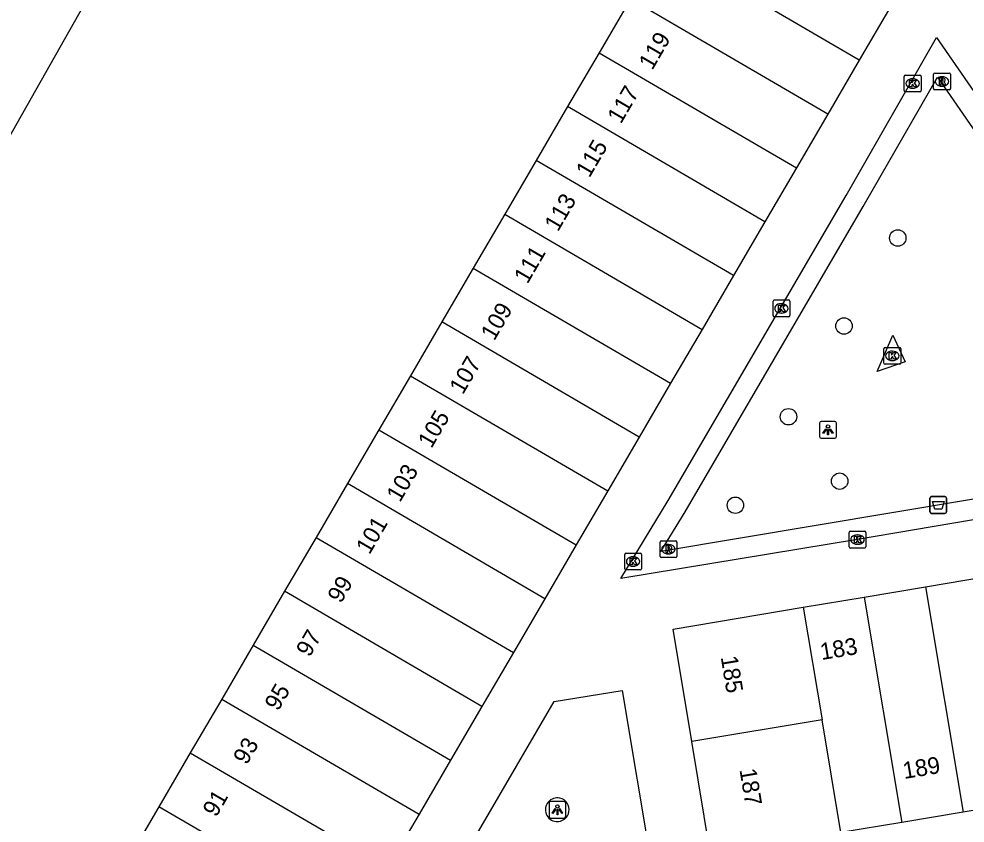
# Model space of a CAD drawing. Extents: x 155275 to 156263, y 382654 to 383635.
# Drawn here: x 156084.9 to 156141.2, y 383185.3 to 383233.2 of the extents above; entities that cross this region are included whole.
import ezdxf

# ---------------------------------------------------------------- set-up
doc = ezdxf.new("R2010")
doc.units = 0
for name, color, linetype in [('IMGEO_Afvalbak', 7, 'Continuous'), ('IMGEO_Boom', 7, 'Continuous'), ('IMGEO_Groenvoorziening', 7, 'Continuous'), ('IMGEO_Kolk', 7, 'Continuous'), ('IMGEO_Lichtpunt', 7, 'Continuous'), ('IMGEO_Meer_plas_ven_vijver', 7, 'Continuous'), ('IMGEO_Pand', 7, 'Continuous'), ('IMGEO_Pand_nummerreeks', 7, 'Continuous'), ('IMGEO_Rijbaan_lokaal_open', 7, 'Continuous'), ('IMGEO_Rioolput', 7, 'Continuous'), ('IMGEO_Voetpad_open', 7, 'Continuous')]:
    doc.layers.add(name, color=color, linetype=linetype)

msp = doc.modelspace()

# ---------------------------------------------------------------- linework, layer by layer
at = {"layer": 'IMGEO_Afvalbak'}
for p, q in [((156139.072, 383203.869), (156139.072, 383204.669)), ((156139.072, 383204.669), (156139.072, 383203.869)), ((156139.172, 383204.769), (156139.962, 383204.769)), ((156139.962, 383204.769), (156139.172, 383204.769)), ((156140.062, 383204.669), (156140.062, 383203.869)), ((156140.062, 383203.869), (156140.062, 383204.669)), ((156139.962, 383203.769), (156139.172, 383203.769)), ((156139.172, 383203.769), (156139.962, 383203.769))]:
    msp.add_line(p, q, dxfattribs=at)
msp.add_lwpolyline([(156139.215, 383204.483), (156139.919, 383204.483), (156139.77, 383204.013), (156139.364, 383204.013), (156139.215, 383204.483)], dxfattribs=at)
for centre, start, end in [((156139.172, 383204.669), 90, 180), ((156139.172, 383204.669), 90, 180), ((156139.962, 383204.669), 0, 90), ((156139.962, 383204.669), 360, 90), ((156139.172, 383203.869), 180, 270), ((156139.172, 383203.869), 180, 270), ((156139.962, 383203.869), 270, 0), ((156139.962, 383203.869), 270, 0)]:
    msp.add_arc(centre, 0.1, start, end, dxfattribs=at)
at = {"layer": 'IMGEO_Boom'}
for centre in [(156137.157, 383220.152), (156133.957, 383214.916), (156130.658, 383209.517), (156133.702, 383205.686), (156127.501, 383204.254)]:
    msp.add_circle(centre, 0.489, dxfattribs=at)
at = {"layer": 'IMGEO_Groenvoorziening'}
msp.add_lwpolyline([(156135.93, 383212.205), (156136.857, 383214.375), (156137.601, 383212.791), (156135.93, 383212.205)], dxfattribs=at)
at = {"layer": 'IMGEO_Kolk'}
for p, q in [((156137.617, 383229.846), (156138.469, 383229.846)), ((156137.542, 383228.92), (156137.542, 383229.772)), ((156138.03, 383229.626), (156138.055, 383229.626)), ((156138.543, 383229.772), (156138.543, 383228.92)), ((156138.469, 383228.846), (156137.617, 383228.846)), ((156138.053, 383229.066), (156138.028, 383229.066)), ((156129.738, 383215.539), (156129.738, 383216.391)), ((156129.813, 383216.465), (156130.665, 383216.465)), ((156130.739, 383216.391), (156130.739, 383215.539)), ((156130.226, 383216.245), (156130.251, 383216.245)), ((156130.665, 383215.465), (156129.813, 383215.465)), ((156130.249, 383215.685), (156130.224, 383215.685)), ((156136.333, 383212.715), (156136.333, 383213.567)), ((156136.408, 383213.641), (156137.26, 383213.641)), ((156137.334, 383213.567), (156137.334, 383212.715)), ((156136.821, 383213.421), (156136.846, 383213.421)), ((156137.26, 383212.641), (156136.408, 383212.641)), ((156136.844, 383212.861), (156136.819, 383212.861)), ((156134.262, 383201.783), (156134.262, 383202.635)), ((156134.337, 383202.709), (156135.189, 383202.709)), ((156134.75, 383202.489), (156134.775, 383202.489)), ((156135.263, 383202.635), (156135.263, 383201.783)), ((156135.189, 383201.709), (156134.337, 383201.709)), ((156134.773, 383201.929), (156134.748, 383201.929)), ((156120.916, 383200.479), (156120.916, 383201.331)), ((156120.991, 383201.405), (156121.843, 383201.405)), ((156121.404, 383201.185), (156121.429, 383201.185)), ((156121.917, 383201.331), (156121.917, 383200.479)), ((156121.427, 383200.625), (156121.402, 383200.625)), ((156121.843, 383200.405), (156120.991, 383200.405))]:
    msp.add_line(p, q, dxfattribs=at)
for points in [[(156137.617, 383229.846), (156138.469, 383229.846)], [(156137.542, 383228.92), (156137.542, 383229.772)], [(156137.863, 383229.546), (156137.986, 383229.546), (156137.986, 383229.395), (156138.116, 383229.546), (156138.28, 383229.546), (156138.134, 383229.395), (156138.287, 383229.146), (156138.135, 383229.146), (156138.05, 383229.31), (156137.986, 383229.243), (156137.986, 383229.146), (156137.863, 383229.146), (156137.863, 383229.546)], [(156138.543, 383229.772), (156138.543, 383228.92)], [(156138.469, 383228.846), (156137.617, 383228.846)], [(156129.738, 383215.539), (156129.738, 383216.391)], [(156129.813, 383216.465), (156130.665, 383216.465)], [(156130.739, 383216.391), (156130.739, 383215.539)], [(156130.059, 383216.165), (156130.182, 383216.165), (156130.182, 383216.014), (156130.312, 383216.165), (156130.476, 383216.165), (156130.33, 383216.014), (156130.483, 383215.765), (156130.331, 383215.765), (156130.246, 383215.929), (156130.182, 383215.862), (156130.182, 383215.765), (156130.059, 383215.765), (156130.059, 383216.165)], [(156130.665, 383215.465), (156129.813, 383215.465)], [(156136.333, 383212.715), (156136.333, 383213.567)], [(156136.408, 383213.641), (156137.26, 383213.641)], [(156137.334, 383213.567), (156137.334, 383212.715)], [(156136.654, 383213.341), (156136.777, 383213.341), (156136.777, 383213.19), (156136.907, 383213.341), (156137.071, 383213.341), (156136.925, 383213.19), (156137.078, 383212.941), (156136.926, 383212.941), (156136.841, 383213.105), (156136.777, 383213.038), (156136.777, 383212.941), (156136.654, 383212.941), (156136.654, 383213.341)], [(156137.26, 383212.641), (156136.408, 383212.641)], [(156134.262, 383201.783), (156134.262, 383202.635)], [(156134.337, 383202.709), (156135.189, 383202.709)], [(156134.583, 383202.409), (156134.706, 383202.409), (156134.706, 383202.258), (156134.836, 383202.409), (156135, 383202.409), (156134.854, 383202.258), (156135.007, 383202.009), (156134.855, 383202.009), (156134.77, 383202.173), (156134.706, 383202.106), (156134.706, 383202.009), (156134.583, 383202.009), (156134.583, 383202.409)], [(156135.263, 383202.635), (156135.263, 383201.783)], [(156135.189, 383201.709), (156134.337, 383201.709)], [(156120.916, 383200.479), (156120.916, 383201.331)], [(156120.991, 383201.405), (156121.843, 383201.405)], [(156121.917, 383201.331), (156121.917, 383200.479)], [(156121.237, 383201.105), (156121.36, 383201.105), (156121.36, 383200.954), (156121.49, 383201.105), (156121.654, 383201.105), (156121.508, 383200.954), (156121.661, 383200.705), (156121.509, 383200.705), (156121.424, 383200.869), (156121.36, 383200.802), (156121.36, 383200.705), (156121.237, 383200.705), (156121.237, 383201.105)], [(156121.843, 383200.405), (156120.991, 383200.405)]]:
    msp.add_lwpolyline(points, dxfattribs=at)
for centre, start, end in [((156137.619, 383229.77), 91.552, 178.448), ((156137.619, 383229.77), 91.552, 178.448), ((156138.467, 383229.77), 1.552, 88.448), ((156138.467, 383229.77), 1.552, 88.448), ((156137.619, 383228.922), 181.552, 268.448), ((156137.619, 383228.922), 181.552, 268.448), ((156138.467, 383228.922), 271.552, 358.448), ((156138.467, 383228.922), 271.552, 358.448), ((156129.815, 383216.389), 91.552, 178.448), ((156129.815, 383216.389), 91.552, 178.448), ((156130.663, 383216.389), 1.552, 88.448), ((156130.663, 383216.389), 1.552, 88.448), ((156129.815, 383215.541), 181.552, 268.448), ((156129.815, 383215.541), 181.552, 268.448), ((156130.663, 383215.541), 271.552, 358.448), ((156130.663, 383215.541), 271.552, 358.448), ((156136.41, 383213.565), 91.552, 178.448), ((156136.41, 383213.565), 91.552, 178.448), ((156137.258, 383213.565), 1.552, 88.448), ((156137.258, 383213.565), 1.552, 88.448), ((156136.41, 383212.717), 181.552, 268.448), ((156136.41, 383212.717), 181.552, 268.448), ((156137.258, 383212.717), 271.552, 358.448), ((156137.258, 383212.717), 271.552, 358.448), ((156134.339, 383202.633), 91.552, 178.448), ((156134.339, 383202.633), 91.552, 178.448), ((156135.187, 383202.633), 1.552, 88.448), ((156135.187, 383202.633), 1.552, 88.448), ((156134.339, 383201.785), 181.552, 268.448), ((156134.339, 383201.785), 181.552, 268.448), ((156135.187, 383201.785), 271.552, 358.448), ((156135.187, 383201.785), 271.552, 358.448), ((156120.993, 383201.329), 91.552, 178.448), ((156120.993, 383201.329), 91.552, 178.448), ((156121.841, 383201.329), 1.552, 88.448), ((156121.841, 383201.329), 1.552, 88.448), ((156120.993, 383200.481), 181.552, 268.448), ((156120.993, 383200.481), 181.552, 268.448), ((156121.841, 383200.481), 271.552, 358.448), ((156121.841, 383200.481), 271.552, 358.448)]:
    msp.add_arc(centre, 0.0765, start, end, dxfattribs=at)
for centre, major_axis, ratio, start_param, end_param in [((156138.029, 383229.346), (-0.387, 0.002), 0.722429, 4.712389, 7.853982), ((156138.054, 383229.346), (-0.39, 0.002), 0.717154, 1.570796, 4.712389), ((156130.225, 383215.965), (-0.387, 0.002), 0.722429, 4.712389, 7.853982), ((156130.25, 383215.965), (-0.39, 0.002), 0.717154, 1.570796, 4.712389), ((156136.82, 383213.141), (-0.387, 0.002), 0.722429, 4.712389, 7.853982), ((156136.845, 383213.141), (-0.39, 0.002), 0.717154, 1.570796, 4.712389), ((156134.749, 383202.209), (-0.387, 0.002), 0.722429, 4.712389, 7.853982), ((156134.774, 383202.209), (-0.39, 0.002), 0.717154, 1.570796, 4.712389), ((156121.403, 383200.905), (-0.387, 0.002), 0.722429, 4.712389, 7.853982), ((156121.428, 383200.905), (-0.39, 0.002), 0.717154, 1.570796, 4.712389)]:
    msp.add_ellipse(centre, major_axis=major_axis, ratio=ratio, start_param=start_param, end_param=end_param, dxfattribs=at)
at = {"layer": 'IMGEO_Lichtpunt'}
for p, q in [((156132.509, 383209.142), (156132.509, 383208.335)), ((156132.509, 383209.142), (156132.509, 383208.335)), ((156133.411, 383209.237), (156132.603, 383209.237)), ((156133.411, 383209.237), (156132.603, 383209.237)), ((156133.505, 383208.335), (156133.505, 383209.142)), ((156133.505, 383208.335), (156133.505, 383209.142)), ((156132.603, 383208.241), (156133.411, 383208.241)), ((156132.603, 383208.241), (156133.411, 383208.241)), ((156116.417, 383186.54), (156116.417, 383185.733)), ((156116.417, 383186.54), (156116.417, 383185.733)), ((156117.319, 383186.635), (156116.511, 383186.635)), ((156117.319, 383186.635), (156116.511, 383186.635)), ((156117.413, 383185.733), (156117.413, 383186.54)), ((156117.413, 383185.733), (156117.413, 383186.54)), ((156116.511, 383185.639), (156117.319, 383185.639)), ((156116.511, 383185.639), (156117.319, 383185.639))]:
    msp.add_line(p, q, dxfattribs=at)
for points in [[(156132.883, 383208.806), (156132.922, 383208.778), (156132.734, 383208.516), (156132.696, 383208.543), (156132.883, 383208.806)], [(156132.985, 383208.758), (156133.032, 383208.758), (156133.032, 383208.436), (156132.985, 383208.436), (156132.985, 383208.758)], [(156133.095, 383208.778), (156133.133, 383208.805), (156133.32, 383208.543), (156133.281, 383208.515), (156133.095, 383208.778)], [(156116.791, 383186.204), (156116.83, 383186.176), (156116.642, 383185.914), (156116.604, 383185.941), (156116.791, 383186.204)], [(156116.893, 383186.156), (156116.94, 383186.156), (156116.94, 383185.834), (156116.893, 383185.834), (156116.893, 383186.156)], [(156117.003, 383186.176), (156117.041, 383186.203), (156117.228, 383185.941), (156117.189, 383185.913), (156117.003, 383186.176)]]:
    msp.add_lwpolyline(points, dxfattribs=at)
for centre in [(156133.008, 383208.94), (156116.916, 383186.338)]:
    msp.add_circle(centre, 0.0994, dxfattribs=at)
for centre, start, end in [((156132.603, 383209.142), 90, 180), ((156132.603, 383209.142), 90, 180), ((156133.411, 383209.142), 0, 90), ((156133.411, 383209.142), 0, 90), ((156132.603, 383208.335), 180, 270), ((156132.603, 383208.335), 180, 270), ((156133.411, 383208.335), 270, 0), ((156133.411, 383208.335), 270, 360), ((156116.511, 383186.54), 90, 180), ((156116.511, 383186.54), 90, 180), ((156117.319, 383186.54), 0, 90), ((156117.319, 383186.54), 0, 90), ((156116.511, 383185.733), 180, 270), ((156116.511, 383185.733), 180, 270), ((156117.319, 383185.733), 270, 0), ((156117.319, 383185.733), 270, 360)]:
    msp.add_arc(centre, 0.0946, start, end, dxfattribs=at)
at = {"layer": 'IMGEO_Meer_plas_ven_vijver'}
msp.add_lwpolyline([(156071.978, 383204.382), (156090.165, 383236.498), (156100.12, 383254.071), (156100.652, 383254.931), (156103.11, 383258.454), (156103.642, 383259.683), (156104.134, 383261.117), (156104.707, 383262.182), (156105.363, 383263.247), (156105.854, 383264.885), (156106.223, 383266.36), (156107.913, 383268.648), (156109.68, 383270.76), (156110.671, 383272.312), (156111.899, 383273.971), (156112.913, 383274.091)], dxfattribs=at)
at = {"layer": 'IMGEO_Pand'}
for points in [[(156134.868, 383230.735), (156123.13, 383237.586)], [(156121.26, 383234.382), (156119.39, 383231.177)], [(156132.998, 383227.531), (156121.26, 383234.382)], [(156136.738, 383233.939), (156134.868, 383230.735)], [(156119.39, 383231.177), (156117.52, 383227.973)], [(156119.39, 383231.177), (156131.128, 383224.326)], [(156134.868, 383230.735), (156132.998, 383227.531)], [(156117.52, 383227.973), (156115.65, 383224.769)], [(156129.258, 383221.122), (156117.52, 383227.973)], [(156132.998, 383227.531), (156131.128, 383224.326)], [(156115.65, 383224.769), (156113.78, 383221.564)], [(156127.388, 383217.918), (156115.65, 383224.769)], [(156131.128, 383224.326), (156129.258, 383221.122)], [(156113.78, 383221.564), (156111.911, 383218.36)], [(156113.78, 383221.564), (156125.518, 383214.714)], [(156129.258, 383221.122), (156127.388, 383217.918)], [(156111.911, 383218.36), (156110.041, 383215.156)], [(156111.911, 383218.36), (156123.648, 383211.51)], [(156127.388, 383217.918), (156125.518, 383214.714)], [(156110.041, 383215.156), (156108.171, 383211.951)], [(156121.778, 383208.306), (156110.041, 383215.156)], [(156125.518, 383214.714), (156123.648, 383211.51)], [(156108.171, 383211.951), (156106.301, 383208.747)], [(156108.171, 383211.951), (156119.907, 383205.101)], [(156123.648, 383211.51), (156121.778, 383208.306)], [(156106.301, 383208.747), (156104.431, 383205.543)], [(156106.301, 383208.747), (156118.037, 383201.897)], [(156121.778, 383208.306), (156119.907, 383205.101)], [(156104.431, 383205.543), (156102.561, 383202.338)], [(156116.167, 383198.693), (156104.431, 383205.543)], [(156119.907, 383205.101), (156118.037, 383201.897)], [(156102.561, 383202.338), (156100.692, 383199.134)], [(156102.561, 383202.338), (156114.297, 383195.489)], [(156118.037, 383201.897), (156116.167, 383198.693)], [(156138.803, 383199.398), (156142.437, 383200.006)], [(156100.692, 383199.134), (156098.822, 383195.93)], [(156112.427, 383192.285), (156100.692, 383199.134)], [(156135.168, 383198.791), (156138.803, 383199.398)], [(156138.803, 383199.398), (156141.044, 383185.995)], [(156116.167, 383198.693), (156114.297, 383195.489)], [(156131.533, 383198.183), (156135.168, 383198.791)], [(156135.168, 383198.791), (156137.409, 383185.387)], [(156124.908, 383190.191), (156123.794, 383196.889), (156131.533, 383198.183)], [(156131.533, 383198.183), (156132.654, 383191.479)], [(156098.822, 383195.93), (156096.952, 383192.725)], [(156098.822, 383195.93), (156110.557, 383189.08)], [(156114.297, 383195.489), (156112.427, 383192.285)], [(156096.952, 383192.725), (156095.082, 383189.521)], [(156096.952, 383192.725), (156108.687, 383185.876)], [(156112.427, 383192.285), (156110.557, 383189.08)], [(156132.654, 383191.479), (156124.908, 383190.191)], [(156133.775, 383184.779), (156132.654, 383191.479)], [(156133.775, 383184.779), (156126.024, 383183.483), (156124.908, 383190.191)], [(156095.082, 383189.521), (156093.212, 383186.317)], [(156095.082, 383189.521), (156106.817, 383182.672)], [(156110.557, 383189.08), (156108.687, 383185.876)], [(156144.678, 383186.602), (156141.044, 383185.995)], [(156093.212, 383186.317), (156091.343, 383183.112)], [(156104.947, 383179.468), (156093.212, 383186.317)], [(156141.044, 383185.995), (156137.409, 383185.387)], [(156108.687, 383185.876), (156106.817, 383182.672)], [(156137.409, 383185.387), (156133.775, 383184.779)]]:
    msp.add_lwpolyline(points, dxfattribs=at)
at = {"layer": 'IMGEO_Rijbaan_lokaal_open'}
msp.add_lwpolyline([(156204.033, 383205.238), (156228.866, 383168.866), (156217.035, 383149.311), (156178.139, 383163.436), (156137.485, 383178.2), (156135.964, 383174.027), (156111.188, 383183.073), (156116.725, 383192.583), (156120.763, 383193.233), (156122.533, 383182.684), (156123.046, 383179.545), (156162.764, 383186.229), (156181.178, 383198.778)], dxfattribs=at)
for centre, start, end in [((156116.909, 383186.137), 77.4206, 264.1356), ((156116.908, 383186.137), 264.2594, 77.2969)]:
    msp.add_arc(centre, 0.706, start, end, dxfattribs=at)
at = {"layer": 'IMGEO_Rioolput'}
for p, q in [((156139.287, 383229.04), (156139.287, 383229.892)), ((156139.362, 383229.966), (156140.214, 383229.966)), ((156140.288, 383229.892), (156140.288, 383229.04)), ((156139.775, 383229.746), (156139.8, 383229.746)), ((156140.214, 383228.966), (156139.362, 383228.966)), ((156139.798, 383229.186), (156139.773, 383229.186)), ((156123.018, 383201.212), (156123.018, 383202.064)), ((156123.093, 383202.138), (156123.945, 383202.138)), ((156123.506, 383201.918), (156123.531, 383201.918)), ((156124.019, 383202.064), (156124.019, 383201.212)), ((156123.945, 383201.138), (156123.093, 383201.138)), ((156123.529, 383201.358), (156123.504, 383201.358))]:
    msp.add_line(p, q, dxfattribs=at)
for points in [[(156139.287, 383229.04), (156139.287, 383229.892)], [(156139.362, 383229.966), (156140.214, 383229.966)], [(156140.288, 383229.892), (156140.288, 383229.04)], [(156139.876, 383229.664), (156139.624, 383229.666), (156139.624, 383229.266)], [(156139.624, 383229.266), (156139.748, 383229.266), (156139.748, 383229.428), (156139.759, 383229.428)], [(156139.802, 383229.585), (156139.748, 383229.585), (156139.748, 383229.504)], [(156139.748, 383229.504), (156139.8, 383229.504)], [(156139.806, 383229.399), (156139.877, 383229.266), (156140.017, 383229.266), (156139.952, 383229.392)], [(156140.214, 383228.966), (156139.362, 383228.966)], [(156123.018, 383201.212), (156123.018, 383202.064)], [(156123.093, 383202.138), (156123.945, 383202.138)], [(156123.607, 383201.836), (156123.355, 383201.838), (156123.355, 383201.438)], [(156123.533, 383201.757), (156123.479, 383201.757), (156123.479, 383201.676)], [(156124.019, 383202.064), (156124.019, 383201.212)], [(156123.945, 383201.138), (156123.093, 383201.138)], [(156123.355, 383201.438), (156123.479, 383201.438), (156123.479, 383201.6), (156123.49, 383201.6)], [(156123.479, 383201.676), (156123.531, 383201.676)], [(156123.537, 383201.571), (156123.608, 383201.438), (156123.748, 383201.438), (156123.683, 383201.564)]]:
    msp.add_lwpolyline(points, dxfattribs=at)
for centre, radius, start, end in [((156139.364, 383229.89), 0.0765, 91.552, 178.448), ((156139.364, 383229.89), 0.0765, 91.552, 178.448), ((156140.212, 383229.89), 0.0765, 1.552, 88.448), ((156140.212, 383229.89), 0.0765, 1.552, 88.448), ((156139.758, 383229.375), 0.0533, 26.0293, 88.6989), ((156139.784, 383229.693), 0.19, 274.7715, 282.9687), ((156139.808, 383229.489), 0.0964, 77.0061, 93.1865), ((156139.822, 383229.546), 0.0378, 276.6634, 79.6772), ((156139.875, 383229.554), 0.109, 350.3612, 89.416), ((156139.873, 383229.554), 0.112, 277.5842, 350.9817), ((156139.857, 383229.339), 0.108, 29.5134, 73.7905), ((156139.364, 383229.042), 0.0765, 181.552, 268.448), ((156139.364, 383229.042), 0.0765, 181.552, 268.448), ((156140.212, 383229.042), 0.0765, 271.552, 358.448), ((156140.212, 383229.042), 0.0765, 271.552, 358.448), ((156123.095, 383202.062), 0.0765, 91.552, 178.448), ((156123.095, 383202.062), 0.0765, 91.552, 178.448), ((156123.515, 383201.865), 0.19, 274.7715, 282.9687), ((156123.539, 383201.661), 0.0964, 77.0061, 93.1865), ((156123.553, 383201.718), 0.0378, 276.6634, 79.6772), ((156123.606, 383201.726), 0.109, 350.3612, 89.416), ((156123.604, 383201.726), 0.112, 277.5842, 350.9817), ((156123.943, 383202.062), 0.0765, 1.552, 88.448), ((156123.943, 383202.062), 0.0765, 1.552, 88.448), ((156123.095, 383201.214), 0.0765, 181.552, 268.448), ((156123.095, 383201.214), 0.0765, 181.552, 268.448), ((156123.489, 383201.547), 0.0533, 26.0293, 88.6989), ((156123.588, 383201.511), 0.108, 29.5134, 73.7905), ((156123.943, 383201.214), 0.0765, 271.552, 358.448), ((156123.943, 383201.214), 0.0765, 271.552, 358.448)]:
    msp.add_arc(centre, radius, start, end, dxfattribs=at)
for centre, major_axis, ratio, start_param, end_param in [((156139.774, 383229.466), (-0.387, 0.002), 0.722429, 4.712389, 7.853982), ((156139.799, 383229.466), (-0.39, 0.002), 0.717154, 1.570796, 4.712389), ((156123.505, 383201.638), (-0.387, 0.002), 0.722429, 4.712389, 7.853982), ((156123.53, 383201.638), (-0.39, 0.002), 0.717154, 1.570796, 4.712389)]:
    msp.add_ellipse(centre, major_axis=major_axis, ratio=ratio, start_param=start_param, end_param=end_param, dxfattribs=at)
at = {"layer": 'IMGEO_Voetpad_open'}
for points in [[(156134.763, 383202.209), (156120.679, 383199.898), (156123.512, 383204.537), (156134.092, 383222.688), (156139.468, 383232.076), (156157.439, 383206.053), (156134.763, 383202.209)], [(156123.072, 383201.495), (156124.514, 383203.856), (156135.102, 383222.022), (156139.515, 383229.728), (156155.287, 383206.889), (156123.072, 383201.495)]]:
    msp.add_lwpolyline(points, dxfattribs=at)

# ---------------------------------------------------------------- texts
at = {"layer": 'IMGEO_Pand_nummerreeks'}
for s, rotation, p in [('119', 59.7353, (156122.555, 383230.094)), ('117', 59.7353, (156120.687, 383226.892)), ('115', 59.7353, (156118.817, 383223.688)), ('113', 59.7353, (156116.947, 383220.483)), ('111', 59.7353, (156115.133, 383217.374)), ('109', 59.7353, (156113.16, 383213.993)), ('107', 59.7353, (156111.292, 383210.791)), ('105', 59.7353, (156109.422, 383207.587)), ('103', 59.7353, (156107.552, 383204.383)), ('101', 59.7353, (156105.738, 383201.274)), ('99', 59.7353, (156104.043, 383198.369)), ('97', 59.7353, (156102.175, 383195.167)), ('183', 9.4929, (156132.625, 383195.04)), ('185', 279.4455, (156126.626, 383195.22)), ('95', 59.7353, (156100.305, 383191.963)), ('93', 59.7353, (156098.435, 383188.759)), ('189', 9.4933, (156137.541, 383187.964)), ('187', 279.4455, (156127.742, 383188.517)), ('91', 59.7353, (156096.621, 383185.65))]:
    msp.add_text(s, height=1, rotation=rotation, dxfattribs=at).set_placement(p)

doc.saveas('drawing.dxf')
